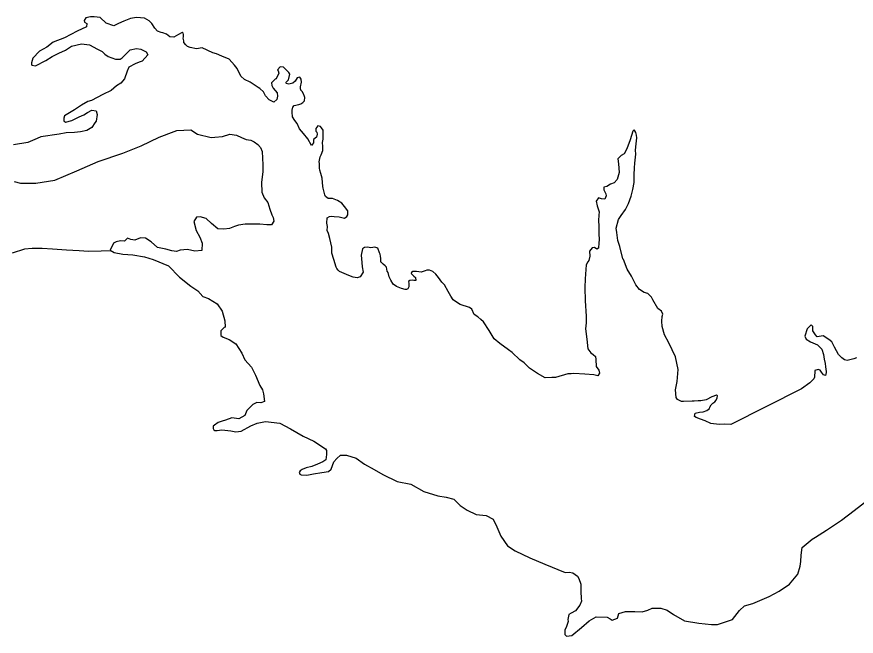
# Model space of a CAD drawing. Extents: x -492261 to -432772, y 1441225 to 1452922.
# Drawn here: x -461726 to -461635.8, y 1452028.7 to 1452095.2 of the extents above; entities that cross this region are included whole.
import ezdxf

# ---------------------------------------------------------------- set-up
doc = ezdxf.new("R2010")
doc.units = 0
doc.layers.add('Default', color=7, linetype='Continuous')

msp = doc.modelspace()

# ---------------------------------------------------------------- linework, layer by layer
at = {"layer": 'Default'}
for points in [[(-461702.643, 1452090.033), (-461703.201, 1452090.676), (-461704.005, 1452090.991), (-461704.584, 1452091.259), (-461704.96, 1452091.379), (-461706.117, 1452091.915), (-461706.74, 1452091.782), (-461707.392, 1452091.948), (-461707.693, 1452092.045), (-461707.871, 1452092.243), (-461708.099, 1452092.49), (-461708.101, 1452092.64), (-461708.155, 1452092.939), (-461708.107, 1452093.09), (-461708.11, 1452093.34), (-461708.162, 1452093.49), (-461708.262, 1452093.538), (-461708.66, 1452093.333), (-461709.156, 1452093.052), (-461709.607, 1452093.096), (-461709.96, 1452093.367), (-461710.337, 1452093.512), (-461710.512, 1452093.535), (-461710.914, 1452093.68), (-461711.218, 1452094.001), (-461711.525, 1452094.522), (-461711.803, 1452094.794), (-461712.307, 1452095.088), (-461713.183, 1452095.177), (-461713.806, 1452095.069), (-461714.528, 1452094.784), (-461715.099, 1452094.502), (-461715.596, 1452094.27), (-461716.45, 1452094.56), (-461717.082, 1452095.177), (-461717.708, 1452095.219), (-461718.133, 1452095.239), (-461718.607, 1452095.132), (-461718.803, 1452094.855), (-461718.751, 1452094.655), (-461718.524, 1452094.508), (-461718.544, 1452094.157), (-461719.538, 1452093.694), (-461720.929, 1452092.976), (-461722.123, 1452092.51), (-461722.816, 1452091.976), (-461723.585, 1452091.541), (-461724.301, 1452090.781), (-461724.445, 1452090.304), (-461724.468, 1452090.154), (-461724.416, 1452090.029), (-461724.015, 1452089.959), (-461722.923, 1452090.549), (-461722.253, 1452090.958), (-461721.533, 1452091.317), (-461720.787, 1452091.652), (-461720.143, 1452092.085), (-461719.096, 1452092.349), (-461718.219, 1452092.21), (-461717.364, 1452091.746), (-461716.861, 1452091.502), (-461716.582, 1452091.23), (-461716.204, 1452090.96), (-461715.425, 1452090.695), (-461714.925, 1452090.701), (-461714.702, 1452090.829), (-461714.209, 1452091.336), (-461713.838, 1452091.691), (-461713.19, 1452091.849), (-461712.714, 1452091.755), (-461712.136, 1452091.487), (-461711.956, 1452091.139), (-461712.573, 1452090.481), (-461712.896, 1452090.352), (-461713.319, 1452090.196), (-461713.989, 1452089.812), (-461714.184, 1452089.41), (-461714.473, 1452088.58), (-461714.842, 1452088.1), (-461715.314, 1452087.819), (-461715.907, 1452087.311), (-461716.801, 1452086.874), (-461718.018, 1452086.233), (-461718.417, 1452086.153), (-461719.087, 1452085.744), (-461719.83, 1452085.234), (-461720.922, 1452084.595), (-461720.994, 1452084.344), (-461720.99, 1452084.069), (-461720.813, 1452083.921), (-461720.116, 1452084.105), (-461719.321, 1452084.49), (-461718.824, 1452084.722), (-461718.427, 1452084.952), (-461717.98, 1452085.208), (-461717.504, 1452085.139), (-461717.399, 1452084.74), (-461717.515, 1452084.013), (-461717.638, 1452083.836), (-461717.981, 1452083.332), (-461718.527, 1452083.024)], [(-461690.562, 1452073.8), (-461690.464, 1452073.951), (-461690.445, 1452074.402), (-461690.8, 1452074.848), (-461691.105, 1452075.219), (-461691.583, 1452075.488), (-461692.111, 1452075.707), (-461692.586, 1452075.701), (-461692.864, 1452075.947), (-461692.941, 1452076.096), (-461693.1, 1452076.82), (-461693.152, 1452076.994), (-461693.214, 1452077.919), (-461693.346, 1452078.418), (-461693.45, 1452078.767), (-461693.503, 1452078.966), (-461693.509, 1452079.467), (-461693.536, 1452079.641), (-461693.418, 1452080.193), (-461693.321, 1452080.395), (-461693.127, 1452080.873), (-461693.157, 1452081.297), (-461693.163, 1452081.723), (-461693.093, 1452082.099), (-461693.095, 1452082.299), (-461693.105, 1452083.049), (-461693.105, 1452083.074), (-461693.283, 1452083.297), (-461693.385, 1452083.446), (-461693.686, 1452083.517), (-461693.907, 1452083.239), (-461693.879, 1452082.965), (-461693.802, 1452082.84), (-461693.749, 1452082.616), (-461693.82, 1452082.315), (-461694.142, 1452082.06), (-461694.139, 1452081.835), (-461694.162, 1452081.685), (-461694.359, 1452081.407), (-461694.743, 1452082.128), (-461695.225, 1452082.697), (-461695.657, 1452083.217), (-461695.914, 1452083.789), (-461696.168, 1452084.111), (-461696.398, 1452084.483), (-461696.454, 1452084.983), (-461696.457, 1452085.208), (-461696.386, 1452085.534), (-461696.213, 1452085.712), (-461695.74, 1452085.818), (-461695.516, 1452085.896), (-461695.293, 1452086.024), (-461695.12, 1452086.226), (-461695.074, 1452086.552), (-461695.101, 1452086.677), (-461695.23, 1452086.975), (-461695.383, 1452087.223), (-461695.51, 1452087.372), (-461695.51, 1452087.397), (-461695.536, 1452087.497), (-461695.539, 1452087.697), (-461695.446, 1452088.223), (-461695.475, 1452088.548), (-461695.627, 1452088.746), (-461695.902, 1452088.693), (-461696.122, 1452088.34), (-461696.369, 1452088.112), (-461696.793, 1452088.006), (-461697.069, 1452088.078), (-461697.119, 1452088.127), (-461697.07, 1452088.203), (-461696.849, 1452088.481), (-461696.706, 1452089.058), (-461696.809, 1452089.257), (-461697.062, 1452089.504), (-461697.138, 1452089.578), (-461697.366, 1452089.825), (-461697.741, 1452089.845), (-461698.012, 1452089.542), (-461697.961, 1452089.417), (-461697.857, 1452089.168), (-461698.175, 1452088.589), (-461698.274, 1452088.537), (-461698.644, 1452088.132), (-461698.616, 1452087.858), (-461698.487, 1452087.559), (-461698.056, 1452087.064), (-461698.001, 1452086.715), (-461698.071, 1452086.338), (-461698.418, 1452086.059), (-461698.921, 1452086.303), (-461699.301, 1452086.748), (-461699.532, 1452087.17), (-461699.911, 1452087.541), (-461700.088, 1452087.639), (-461700.541, 1452087.933), (-461700.945, 1452088.203), (-461701.549, 1452088.496), (-461701.953, 1452088.866), (-461702.364, 1452089.686), (-461702.643, 1452090.033)], [(-461718.527, 1452083.024), (-461719.175, 1452082.866), (-461719.824, 1452082.808), (-461720.749, 1452082.771), (-461721.472, 1452082.636), (-461723.468, 1452082.336), (-461723.841, 1452082.156), (-461724.86, 1452081.717), (-461726.407, 1452081.497)], [(-461726.332, 1452077.545), (-461725.629, 1452077.354), (-461724.004, 1452077.35), (-461721.934, 1452077.702), (-461719.572, 1452078.683), (-461717.285, 1452079.688), (-461714.646, 1452080.572), (-461712.657, 1452081.373), (-461710.744, 1452082.323), (-461709.127, 1452082.919), (-461708.828, 1452083.023), (-461707.329, 1452083.093), (-461706.598, 1452082.627), (-461705.144, 1452082.27), (-461704.744, 1452082.3), (-461703.92, 1452082.386), (-461703.149, 1452082.646), (-461702.422, 1452082.505)], [(-461655.064, 1452056.066), (-461654.955, 1452057.343), (-461655.223, 1452058.716), (-461655.942, 1452060.208), (-461656.428, 1452061.077), (-461656.664, 1452061.975), (-461656.721, 1452062.549), (-461656.653, 1452063.051), (-461656.581, 1452063.277), (-461656.735, 1452063.6), (-461657.138, 1452063.895), (-461657.675, 1452064.814), (-461657.829, 1452065.112), (-461657.956, 1452065.261), (-461658.209, 1452065.508), (-461658.61, 1452065.628), (-461659.089, 1452065.947), (-461659.496, 1452066.442), (-461659.957, 1452067.362), (-461660.417, 1452068.131), (-461660.831, 1452069.177), (-461660.906, 1452069.251), (-461661.223, 1452070.548), (-461661.432, 1452071.221), (-461661.542, 1452072.07), (-461661.598, 1452072.519), (-461661.36, 1452073.473), (-461661.066, 1452073.902), (-461660.624, 1452074.533), (-461660.282, 1452075.188), (-461660.017, 1452075.967), (-461659.826, 1452076.67), (-461659.686, 1452077.448), (-461659.671, 1452078.248), (-461659.631, 1452078.999), (-461659.613, 1452079.525), (-461659.5, 1452080.477), (-461659.531, 1452080.927), (-461659.464, 1452081.604), (-461659.418, 1452081.904), (-461659.397, 1452082.23), (-461659.426, 1452082.505), (-461659.505, 1452082.804), (-461659.607, 1452082.978), (-461659.683, 1452083.077), (-461659.806, 1452082.95), (-461660.12, 1452082.021), (-461660.457, 1452081.065), (-461660.75, 1452080.511), (-461661.073, 1452080.332), (-461661.443, 1452079.977), (-461661.361, 1452079.428), (-461661.3, 1452078.528), (-461661.49, 1452077.75), (-461661.835, 1452077.395), (-461662.209, 1452077.265), (-461662.605, 1452077.01), (-461662.929, 1452076.931), (-461662.925, 1452076.631), (-461662.72, 1452076.208), (-461662.693, 1452076.008), (-461662.838, 1452075.656), (-461663.188, 1452075.677), (-461663.514, 1452075.772), (-461663.76, 1452075.444), (-461663.654, 1452074.945), (-461663.445, 1452074.272), (-461663.491, 1452073.921), (-461663.509, 1452073.371), (-461663.476, 1452072.746), (-461663.491, 1452071.945), (-461663.457, 1452071.27), (-461663.478, 1452070.969), (-461663.521, 1452070.368), (-461663.694, 1452070.266), (-461663.946, 1452070.438), (-461664.196, 1452070.435), (-461664.491, 1452070.056), (-461664.459, 1452069.506), (-461664.554, 1452069.054), (-461664.677, 1452068.927), (-461664.848, 1452068.575), (-461664.953, 1452067.073), (-461664.992, 1452066.146), (-461664.948, 1452064.721), (-461664.827, 1452063.071), (-461664.843, 1452062.37), (-461664.91, 1452061.719), (-461664.771, 1452060.62), (-461664.658, 1452059.571), (-461664.352, 1452059.149), (-461664.1, 1452058.952), (-461663.847, 1452058.755), (-461663.793, 1452058.406), (-461663.758, 1452057.656), (-461663.479, 1452057.284), (-461663.399, 1452056.935), (-461663.571, 1452056.682), (-461664.022, 1452056.777), (-461664.973, 1452056.84), (-461666.148, 1452056.9)], [(-461702.422, 1452082.505), (-461701.894, 1452082.286), (-461701.391, 1452082.068), (-461700.89, 1452081.974), (-461700.538, 1452081.803), (-461700.135, 1452081.533), (-461699.83, 1452081.187), (-461699.675, 1452080.764), (-461699.582, 1452079.339), (-461699.598, 1452078.613), (-461699.733, 1452077.435), (-461699.694, 1452076.41), (-461699.462, 1452075.788), (-461699.055, 1452075.293), (-461698.846, 1452074.57), (-461698.613, 1452073.972), (-461698.485, 1452073.674), (-461698.405, 1452073.274), (-461698.65, 1452072.896), (-461699.15, 1452072.89), (-461699.9, 1452072.955), (-461701.475, 1452072.96), (-461702.224, 1452072.85), (-461702.647, 1452072.695), (-461703.169, 1452072.488), (-461703.768, 1452072.405), (-461704.419, 1452072.472), (-461705.126, 1452073.038), (-461705.682, 1452073.556), (-461706.335, 1452073.748), (-461706.709, 1452073.718), (-461707.003, 1452073.239), (-461706.766, 1452072.292), (-461706.357, 1452071.571), (-461706.124, 1452070.924), (-461706.164, 1452070.148), (-461706.888, 1452070.063), (-461707.69, 1452070.253), (-461708.464, 1452070.168), (-461708.887, 1452070.038), (-461709.363, 1452070.107), (-461710.015, 1452070.274), (-461710.918, 1452070.462), (-461711.6, 1452071.054), (-461712.205, 1452071.446), (-461712.755, 1452071.489), (-461713.352, 1452071.232), (-461713.778, 1452071.301), (-461714.13, 1452071.447), (-461714.476, 1452071.142), (-461714.876, 1452071.187), (-461715.35, 1452071.056), (-461715.648, 1452070.927), (-461716.013, 1452070.172), (-461715.56, 1452069.927), (-461714.658, 1452069.739), (-461713.582, 1452069.653), (-461712.329, 1452069.443), (-461711.376, 1452069.18), (-461709.742, 1452068.476), (-461708.552, 1452067.265), (-461707.315, 1452066.305), (-461706.583, 1452065.789), (-461706.026, 1452065.196), (-461705.423, 1452064.978), (-461704.491, 1452064.415), (-461703.956, 1452063.596), (-461703.668, 1452062.574), (-461703.634, 1452061.899), (-461703.733, 1452061.848), (-461704.104, 1452061.518), (-461704.122, 1452060.992), (-461703.87, 1452060.82), (-461703.217, 1452060.578), (-461702.486, 1452060.112), (-461701.848, 1452059.095), (-461701.514, 1452058.373), (-461700.829, 1452057.607), (-461700.368, 1452056.737), (-461699.929, 1452055.642), (-461699.623, 1452055.17), (-461699.518, 1452054.746), (-461699.432, 1452053.897), (-461699.805, 1452053.767), (-461700.231, 1452053.811), (-461700.678, 1452053.581), (-461701.32, 1452052.947), (-461701.513, 1452052.419), (-461702.183, 1452052.06), (-461702.935, 1452052.151), (-461703.607, 1452051.917), (-461703.98, 1452051.787), (-461704.403, 1452051.656), (-461704.799, 1452051.351), (-461704.923, 1452051.25), (-461704.92, 1452051.024), (-461704.868, 1452050.85), (-461704.742, 1452050.801), (-461704.492, 1452050.805), (-461704.018, 1452050.861), (-461703.042, 1452050.748)], [(-461666.148, 1452056.9), (-461666.448, 1452056.896), (-461666.823, 1452056.866), (-461668.143, 1452056.474), (-461668.543, 1452056.469), (-461669.242, 1452056.435), (-461670.073, 1452056.924), (-461670.931, 1452057.489), (-461671.488, 1452058.057), (-461671.967, 1452058.401), (-461672.777, 1452059.167), (-461673.18, 1452059.462), (-461674.114, 1452060.125), (-461674.72, 1452060.643), (-461675.282, 1452061.536), (-461675.868, 1452062.454), (-461676.147, 1452062.726), (-461676.5, 1452062.997), (-461676.878, 1452063.242), (-461677.136, 1452063.839), (-461677.388, 1452064.011), (-461678.367, 1452064.324), (-461678.77, 1452064.569), (-461679.124, 1452064.84), (-461679.378, 1452065.212), (-461679.685, 1452065.733), (-461680.069, 1452066.429), (-461680.348, 1452066.725), (-461680.704, 1452067.246), (-461681.009, 1452067.593), (-461681.337, 1452067.864), (-461681.664, 1452068.01), (-461681.964, 1452068.006), (-461682.138, 1452067.953), (-461682.561, 1452067.798), (-461683.087, 1452067.866), (-461683.462, 1452067.861), (-461683.611, 1452067.784), (-461683.634, 1452067.659), (-461683.558, 1452067.535), (-461683.355, 1452067.362), (-461683.179, 1452067.24), (-461683.15, 1452066.915), (-461683.35, 1452066.912), (-461683.55, 1452066.96), (-461683.775, 1452066.907), (-461683.923, 1452066.805), (-461683.895, 1452066.58), (-461683.891, 1452066.23), (-461684.013, 1452066.003), (-461684.162, 1452065.951), (-461684.312, 1452065.949), (-461684.688, 1452066.044), (-461685.241, 1452066.262), (-461685.569, 1452066.508), (-461685.825, 1452066.93), (-461686.029, 1452067.303), (-461686.135, 1452067.777), (-461686.212, 1452067.926), (-461686.317, 1452068.325), (-461686.444, 1452068.474), (-461686.672, 1452068.646), (-461686.875, 1452068.894), (-461686.9, 1452068.893), (-461686.904, 1452069.268), (-461686.933, 1452069.518), (-461686.985, 1452069.743), (-461687.037, 1452069.892), (-461687.218, 1452070.365), (-461687.545, 1452070.486), (-461687.969, 1452070.431), (-461688.345, 1452070.476), (-461688.669, 1452070.447), (-461688.892, 1452070.294), (-461689.009, 1452069.642), (-461688.949, 1452068.842), (-461688.918, 1452068.367), (-461688.811, 1452067.818), (-461689.129, 1452067.288), (-461689.453, 1452067.209), (-461689.879, 1452067.279), (-461690.356, 1452067.448), (-461691.336, 1452067.861), (-461691.488, 1452068.009), (-461691.64, 1452068.182), (-461691.717, 1452068.356), (-461691.953, 1452069.179), (-461692.161, 1452069.852), (-461692.169, 1452070.477), (-461692.381, 1452071.425), (-461692.538, 1452071.973), (-461692.693, 1452072.297), (-461692.648, 1452072.698), (-461692.702, 1452073.072), (-461692.685, 1452073.648), (-461692.436, 1452073.776), (-461692.162, 1452073.805), (-461691.937, 1452073.782), (-461691.386, 1452073.739), (-461690.81, 1452073.622), (-461690.562, 1452073.8)], [(-461715.91, 1452070.109), (-461716.977, 1452070.072), (-461718.339, 1452070.031), (-461719.345, 1452070.079), (-461720.708, 1452070.184), (-461722.197, 1452070.288), (-461723.329, 1452070.355), (-461724.398, 1452070.36), (-461725.214, 1452070.264), (-461726.527, 1452069.827)], [(-461635.798, 1452058.614), (-461636.072, 1452058.51), (-461636.346, 1452058.432), (-461636.769, 1452058.326), (-461637.07, 1452058.373), (-461637.348, 1452058.594), (-461637.727, 1452058.965), (-461638.162, 1452059.76), (-461638.444, 1452060.306), (-461638.747, 1452060.553), (-461639.353, 1452060.97), (-461640.001, 1452060.862), (-461640.204, 1452061.085), (-461640.459, 1452061.507), (-461640.49, 1452061.957), (-461640.642, 1452062.13), (-461641.087, 1452061.699), (-461641.352, 1452060.92), (-461641.198, 1452060.621), (-461640.744, 1452060.302), (-461640.217, 1452060.109), (-461639.99, 1452059.986), (-461639.509, 1452059.517), (-461639.327, 1452058.944), (-461639.246, 1452058.47), (-461639.165, 1452057.996), (-461639.11, 1452057.621), (-461639.054, 1452057.121), (-461639.052, 1452057.021), (-461639.123, 1452056.695), (-461639.324, 1452056.768), (-461639.553, 1452057.065), (-461639.68, 1452057.263), (-461639.906, 1452057.336), (-461640.255, 1452057.256), (-461640.255, 1452057.206), (-461640.296, 1452056.53), (-461640.369, 1452056.354), (-461640.813, 1452055.923), (-461641.68, 1452055.286), (-461649.305, 1452051.436), (-461649.956, 1452051.478), (-461650.555, 1452051.445), (-461651.456, 1452051.533), (-461652.06, 1452051.826), (-461652.562, 1452052.02), (-461653.014, 1452052.189), (-461653.191, 1452052.312), (-461653.12, 1452052.663), (-461652.647, 1452052.769), (-461652.272, 1452052.799), (-461651.874, 1452052.954), (-461651.577, 1452053.158), (-461651.554, 1452053.309), (-461651.407, 1452053.536), (-461651.209, 1452053.713), (-461651.011, 1452053.866), (-461650.863, 1452054.043), (-461650.742, 1452054.295), (-461650.719, 1452054.52), (-461650.845, 1452054.594), (-461651.318, 1452054.412), (-461651.939, 1452054.079), (-461652.512, 1452053.972), (-461652.812, 1452053.968), (-461653.237, 1452053.938), (-461653.462, 1452053.96), (-461654.361, 1452053.898), (-461654.586, 1452053.895), (-461655.014, 1452054.14), (-461655.167, 1452054.338), (-461655.252, 1452055.163), (-461655.064, 1452056.066)], [(-461703.042, 1452050.748), (-461702.491, 1452050.655), (-461701.917, 1452050.738), (-461700.874, 1452051.301), (-461700.203, 1452051.585), (-461699.305, 1452051.772), (-461697.778, 1452051.566), (-461696.62, 1452050.98), (-461695.26, 1452050.197), (-461694.104, 1452049.662), (-461692.868, 1452048.827), (-461692.766, 1452048.653), (-461692.735, 1452048.203), (-461692.828, 1452047.626), (-461693.15, 1452047.422), (-461693.722, 1452047.165), (-461694.344, 1452046.932), (-461694.942, 1452046.774), (-461695.364, 1452046.593), (-461695.563, 1452046.466), (-461695.685, 1452046.289), (-461695.659, 1452046.214), (-461695.633, 1452046.089), (-461695.457, 1452046.017), (-461694.857, 1452045.999), (-461694.159, 1452046.133), (-461693.261, 1452046.295), (-461692.537, 1452046.404), (-461692.24, 1452046.633), (-461691.95, 1452047.413), (-461691.63, 1452047.767), (-461691.259, 1452048.147), (-461690.585, 1452048.156), (-461689.555, 1452047.818), (-461688.672, 1452047.179), (-461687.615, 1452046.617), (-461686.684, 1452046.079), (-461685.149, 1452045.298), (-461683.671, 1452045.042), (-461682.285, 1452044.234), (-461680.78, 1452043.778), (-461679.878, 1452043.614), (-461679.05, 1452043.399), (-461678.367, 1452042.733), (-461677.635, 1452042.242), (-461676.655, 1452041.779), (-461675.578, 1452041.668), (-461674.823, 1452041.277), (-461674.438, 1452040.456), (-461674, 1452039.436), (-461673.312, 1452038.419), (-461672.48, 1452037.854), (-461670.895, 1452037.099), (-461669.287, 1452036.419), (-461667.101, 1452035.521), (-461666.651, 1452035.577), (-461666.275, 1452035.507), (-461665.771, 1452035.138), (-461665.643, 1452034.89), (-461665.41, 1452034.267), (-461665.425, 1452033.491), (-461665.39, 1452032.741), (-461665.336, 1452032.442), (-461665.506, 1452032.039), (-461665.973, 1452031.433), (-461666.445, 1452031.177), (-461666.718, 1452031.023), (-461666.811, 1452030.471), (-461666.784, 1452030.272), (-461666.975, 1452029.619), (-461667.122, 1452029.367), (-461667.143, 1452029.066), (-461667.116, 1452028.866), (-461666.938, 1452028.693), (-461666.364, 1452028.776), (-461665.326, 1452029.64), (-461664.51, 1452030.351), (-461663.765, 1452030.786), (-461662.59, 1452030.751), (-461662.263, 1452030.555), (-461662.036, 1452030.407), (-461661.488, 1452030.615), (-461661.32, 1452031.142), (-461660.598, 1452031.351), (-461659.598, 1452031.364), (-461658.822, 1452031.299), (-461658.2, 1452031.507), (-461657.752, 1452031.688), (-461656.803, 1452031.7), (-461656.15, 1452031.483), (-461655.469, 1452031.017), (-461654.26, 1452030.332), (-461652.733, 1452030.101), (-461651.356, 1452029.944), (-461650.706, 1452029.952), (-461649.113, 1452030.473), (-461648.35, 1452031.458), (-461647.831, 1452031.94), (-461646.935, 1452032.202), (-461645.17, 1452032.975), (-461644.077, 1452033.539)], [(-461644.077, 1452033.539), (-461642.987, 1452034.279), (-461642.101, 1452035.366), (-461641.837, 1452036.22), (-461641.768, 1452036.721), (-461641.727, 1452037.397), (-461641.637, 1452038.224), (-461640.549, 1452039.114), (-461640.177, 1452039.344), (-461639.011, 1452040.084), (-461637.4, 1452041.155), (-461636.038, 1452042.199), (-461634.132, 1452043.649)]]:
    msp.add_lwpolyline(points, dxfattribs=at)

doc.saveas('drawing.dxf')
